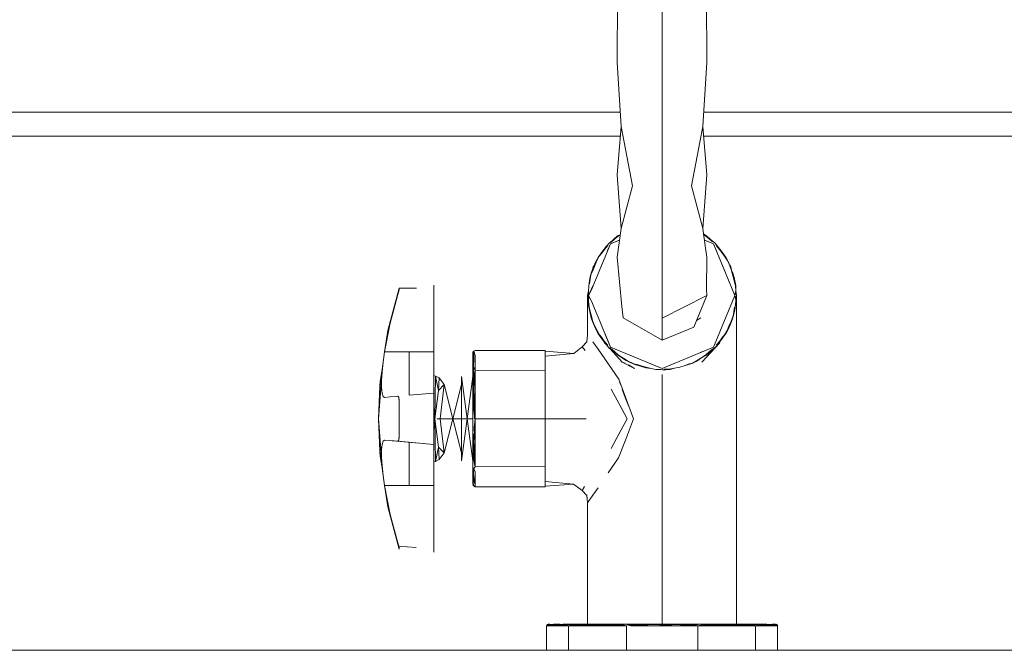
# Model space of a CAD drawing. Header units: millimetres. Extents: x -261 to 187, y -214 to 106.
# Tile 996 of 1056: x -191.744 to -191.552, y 0.298 to 0.421. Entities that reach past the tile are written whole.
import ezdxf

# ---------------------------------------------------------------- set-up
doc = ezdxf.new("R2010")
doc.units = ezdxf.units.MM
doc.header["$LTSCALE"] = 0.005
doc.header["$MEASUREMENT"] = 0
doc.layers.add('IFC-Elemento de mobília-Contorno', color=9, linetype='Continuous', lineweight=5)
doc.layers.add('IFC-Parede-Contorno', color=9, linetype='Continuous', lineweight=5)

msp = doc.modelspace()

# ---------------------------------------------------------------- linework, layer by layer
at = {"layer": 'IFC-Elemento de mobília-Contorno', "lineweight": 5}
for p, q in [((-191.61829, 0.41766), (-191.61829, 0.43001)), ((-191.62704, 0.41313), (-191.62699, 0.42608)), ((-191.60959, 0.42608), (-191.60954, 0.41313)), ((-191.61829, 0.40569), (-191.61829, 0.41766)), ((-191.62704, 0.41313), (-191.62626, 0.4006)), ((-191.61031, 0.4006), (-191.60954, 0.41313)), ((-191.61829, 0.39446), (-191.61829, 0.40569)), ((-191.80864, 0.40339), (-191.62644, 0.40339)), ((-191.61014, 0.40339), (-191.42792, 0.40339)), ((-191.62704, 0.39119), (-191.62626, 0.4006)), ((-191.62626, 0.4006), (-191.62408, 0.38902)), ((-191.61251, 0.38902), (-191.61031, 0.4006)), ((-191.61031, 0.4006), (-191.60954, 0.39119)), ((-191.80864, 0.39869), (-191.62642, 0.39869)), ((-191.61016, 0.39869), (-191.42792, 0.39869)), ((-191.61829, 0.38431), (-191.61829, 0.39446)), ((-191.62704, 0.39119), (-191.62626, 0.38073)), ((-191.61031, 0.38073), (-191.60954, 0.39119)), ((-191.62626, 0.38073), (-191.62408, 0.38902)), ((-191.61251, 0.38902), (-191.61031, 0.38073)), ((-191.61829, 0.37554), (-191.61829, 0.38431)), ((-191.62703, 0.37514), (-191.62626, 0.38073)), ((-191.61031, 0.38073), (-191.61011, 0.37923)), ((-191.62847, 0.37792), (-191.62775, 0.37857)), ((-191.62835, 0.37772), (-191.62658, 0.37845)), ((-191.62829, 0.37797), (-191.62747, 0.37868)), ((-191.62775, 0.37857), (-191.62695, 0.37928)), ((-191.62747, 0.37868), (-191.62678, 0.37927)), ((-191.62709, 0.37824), (-191.62658, 0.37845)), ((-191.62695, 0.37928), (-191.62642, 0.37957)), ((-191.62678, 0.37927), (-191.62643, 0.3795)), ((-191.61016, 0.37963), (-191.6096, 0.37926)), ((-191.61015, 0.37949), (-191.6098, 0.37928)), ((-191.61011, 0.37923), (-191.61005, 0.37877)), ((-191.61005, 0.37877), (-191.61, 0.37845)), ((-191.61, 0.37845), (-191.60823, 0.37772)), ((-191.61, 0.37845), (-191.60949, 0.37824)), ((-191.61, 0.37845), (-191.60992, 0.37782)), ((-191.6098, 0.37928), (-191.60912, 0.3787)), ((-191.6096, 0.37926), (-191.60881, 0.37856)), ((-191.60912, 0.3787), (-191.60843, 0.37809)), ((-191.60881, 0.37856), (-191.60802, 0.37793)), ((-191.6301, 0.37581), (-191.62956, 0.37656)), ((-191.63004, 0.37607), (-191.62912, 0.37726)), ((-191.62956, 0.37656), (-191.62885, 0.37738)), ((-191.62939, 0.37521), (-191.62887, 0.37646)), ((-191.62912, 0.37726), (-191.62856, 0.37793)), ((-191.62891, 0.3764), (-191.62835, 0.37772)), ((-191.62887, 0.37646), (-191.62835, 0.37772)), ((-191.62856, 0.37793), (-191.62817, 0.37819)), ((-191.62856, 0.37793), (-191.62817, 0.37819)), ((-191.62856, 0.37793), (-191.62837, 0.37801)), ((-191.62856, 0.37793), (-191.62837, 0.37801)), ((-191.62856, 0.37793), (-191.62837, 0.37801)), ((-191.62835, 0.37772), (-191.62709, 0.37824)), ((-191.60992, 0.37782), (-191.60955, 0.37514)), ((-191.60949, 0.37824), (-191.60823, 0.37772)), ((-191.60823, 0.37772), (-191.60406, 0.36766)), ((-191.60823, 0.37772), (-191.60771, 0.37646)), ((-191.60802, 0.37793), (-191.60746, 0.37727)), ((-191.60773, 0.37739), (-191.60702, 0.37657)), ((-191.60771, 0.37646), (-191.60719, 0.37521)), ((-191.60746, 0.37727), (-191.60657, 0.37611)), ((-191.60702, 0.37657), (-191.60648, 0.37581)), ((-191.63124, 0.37417), (-191.63077, 0.37504)), ((-191.63099, 0.3745), (-191.63052, 0.3753)), ((-191.63077, 0.37504), (-191.63004, 0.37607)), ((-191.63052, 0.3753), (-191.6301, 0.37581)), ((-191.62991, 0.37394), (-191.62939, 0.37521)), ((-191.62703, 0.37514), (-191.62613, 0.36552)), ((-191.61829, 0.36843), (-191.61829, 0.37554)), ((-191.6096, 0.36881), (-191.60955, 0.37514)), ((-191.60719, 0.37521), (-191.60667, 0.37394)), ((-191.60657, 0.37611), (-191.6058, 0.37501)), ((-191.60648, 0.37581), (-191.60608, 0.37534)), ((-191.60608, 0.37534), (-191.60561, 0.37453)), ((-191.6058, 0.37501), (-191.60531, 0.37412)), ((-191.60561, 0.37453), (-191.60516, 0.37363)), ((-191.63215, 0.37167), (-191.63175, 0.37265)), ((-191.63205, 0.37222), (-191.63171, 0.37307)), ((-191.63177, 0.37294), (-191.63171, 0.37322)), ((-191.63177, 0.37294), (-191.63171, 0.37322)), ((-191.63175, 0.37265), (-191.63135, 0.37363)), ((-191.63171, 0.37307), (-191.63124, 0.37417)), ((-191.63171, 0.37322), (-191.63154, 0.37347)), ((-191.63171, 0.37322), (-191.63154, 0.37347)), ((-191.63135, 0.37363), (-191.63099, 0.3745)), ((-191.63095, 0.37143), (-191.63043, 0.37269)), ((-191.63043, 0.37269), (-191.62991, 0.37394)), ((-191.60667, 0.37394), (-191.60615, 0.37269)), ((-191.60615, 0.37269), (-191.60563, 0.37143)), ((-191.60531, 0.37412), (-191.60477, 0.37272)), ((-191.60521, 0.37373), (-191.60478, 0.37274)), ((-191.60509, 0.37356), (-191.60487, 0.37322)), ((-191.60509, 0.37356), (-191.60487, 0.37322)), ((-191.60487, 0.37322), (-191.60477, 0.37272)), ((-191.60487, 0.37322), (-191.60477, 0.37272)), ((-191.60478, 0.37274), (-191.60439, 0.37126)), ((-191.60478, 0.37274), (-191.60449, 0.372)), ((-191.63244, 0.36991), (-191.63228, 0.37083)), ((-191.63243, 0.3706), (-191.63232, 0.37131)), ((-191.63232, 0.37131), (-191.63205, 0.37222)), ((-191.63228, 0.37083), (-191.63215, 0.37167)), ((-191.63148, 0.37017), (-191.63095, 0.37143)), ((-191.60563, 0.37143), (-191.6051, 0.37017)), ((-191.60449, 0.372), (-191.60439, 0.37126)), ((-191.60449, 0.372), (-191.60424, 0.37115)), ((-191.60439, 0.37126), (-191.60416, 0.37024)), ((-191.60424, 0.37115), (-191.60416, 0.37024)), ((-191.60424, 0.37115), (-191.60398, 0.36948)), ((-191.60424, 0.37115), (-191.60392, 0.3696)), ((-191.67176, 0.36079), (-191.66958, 0.36907)), ((-191.66966, 0.36846), (-191.66958, 0.36882)), ((-191.66958, 0.36882), (-191.66958, 0.36907)), ((-191.66958, 0.36907), (-191.66618, 0.36907)), ((-191.66277, 0.36933), (-191.66277, 0.36966)), ((-191.66277, 0.36933), (-191.66277, 0.36966)), ((-191.66277, 0.36898), (-191.66277, 0.36933)), ((-191.66277, 0.36898), (-191.66277, 0.36914)), ((-191.66277, 0.36834), (-191.66277, 0.36899)), ((-191.66277, 0.36866), (-191.66277, 0.36899)), ((-191.66277, 0.36834), (-191.66277, 0.36898)), ((-191.63266, 0.36855), (-191.6326, 0.36948)), ((-191.63263, 0.36766), (-191.63182, 0.36956)), ((-191.63263, 0.36766), (-191.632, 0.36891)), ((-191.6326, 0.36948), (-191.63243, 0.3706)), ((-191.632, 0.36891), (-191.63148, 0.37017)), ((-191.6096, 0.36881), (-191.60954, 0.36766)), ((-191.6051, 0.37017), (-191.60458, 0.36891)), ((-191.60458, 0.36891), (-191.60406, 0.36766)), ((-191.60416, 0.37024), (-191.60398, 0.36948)), ((-191.60398, 0.36948), (-191.60392, 0.36855)), ((-191.60392, 0.36855), (-191.60392, 0.3696)), ((-191.67133, 0.36227), (-191.66985, 0.36781)), ((-191.66985, 0.36781), (-191.66966, 0.36846)), ((-191.66966, 0.36846), (-191.66962, 0.36864)), ((-191.66277, 0.35664), (-191.66277, 0.36834)), ((-191.66277, 0.35664), (-191.66277, 0.36834)), ((-191.63282, 0.36766), (-191.63266, 0.36855)), ((-191.63282, 0.36766), (-191.63264, 0.36807)), ((-191.63282, 0.36766), (-191.63264, 0.36807)), ((-191.63282, 0.36574), (-191.63282, 0.36766)), ((-191.63282, 0.36766), (-191.63264, 0.36724)), ((-191.63282, 0.36766), (-191.63266, 0.36676)), ((-191.63282, 0.36766), (-191.63264, 0.36724)), ((-191.63266, 0.36855), (-191.63263, 0.36766)), ((-191.63266, 0.36676), (-191.63263, 0.36766)), ((-191.63263, 0.36766), (-191.632, 0.3664)), ((-191.63263, 0.36766), (-191.63233, 0.36696)), ((-191.61829, 0.3632), (-191.61829, 0.36843)), ((-191.61829, 0.3632), (-191.60954, 0.36766)), ((-191.6121, 0.36147), (-191.60954, 0.36766)), ((-191.60823, 0.3576), (-191.60406, 0.36766)), ((-191.60406, 0.36766), (-191.60392, 0.36855)), ((-191.60406, 0.36766), (-191.60398, 0.36713)), ((-191.60398, 0.36818), (-191.60376, 0.36766)), ((-191.60398, 0.36818), (-191.60376, 0.36766)), ((-191.60398, 0.36713), (-191.60376, 0.36766)), ((-191.60398, 0.36713), (-191.60376, 0.36766)), ((-191.60398, 0.36713), (-191.60392, 0.36676)), ((-191.60392, 0.36855), (-191.60376, 0.36766)), ((-191.60392, 0.36676), (-191.60376, 0.36766)), ((-191.60376, 0.35163), (-191.60376, 0.36766)), ((-191.63282, 0.36383), (-191.63282, 0.36574)), ((-191.63266, 0.36571), (-191.63266, 0.36676)), ((-191.63266, 0.36676), (-191.6326, 0.36584)), ((-191.63266, 0.36571), (-191.63234, 0.36417)), ((-191.6326, 0.36584), (-191.63241, 0.36508)), ((-191.6326, 0.36584), (-191.63234, 0.36417)), ((-191.63241, 0.36508), (-191.63219, 0.36405)), ((-191.63241, 0.36508), (-191.63234, 0.36417)), ((-191.632, 0.3664), (-191.63148, 0.36514)), ((-191.63148, 0.36514), (-191.63095, 0.36389)), ((-191.62613, 0.36552), (-191.62586, 0.36328)), ((-191.60429, 0.36449), (-191.60414, 0.3654)), ((-191.60415, 0.36472), (-191.60398, 0.36584)), ((-191.60406, 0.36484), (-191.60398, 0.36584)), ((-191.60398, 0.36584), (-191.60392, 0.36676)), ((-191.63282, 0.36191), (-191.63282, 0.36383)), ((-191.63234, 0.36417), (-191.63209, 0.36332)), ((-191.63219, 0.36405), (-191.6318, 0.36258)), ((-191.63219, 0.36405), (-191.63209, 0.36332)), ((-191.63209, 0.36332), (-191.63188, 0.36259)), ((-191.63209, 0.36332), (-191.6318, 0.36258)), ((-191.63095, 0.36389), (-191.63043, 0.36263)), ((-191.62586, 0.36328), (-191.61829, 0.35891)), ((-191.61829, 0.35999), (-191.61829, 0.3632)), ((-191.61156, 0.3628), (-191.61072, 0.36328)), ((-191.60486, 0.36224), (-191.60452, 0.3631)), ((-191.60483, 0.36267), (-191.60443, 0.36365)), ((-191.60452, 0.3631), (-191.60426, 0.36401)), ((-191.60443, 0.36365), (-191.60429, 0.36449)), ((-191.60426, 0.36401), (-191.60406, 0.36484)), ((-191.60426, 0.36401), (-191.60415, 0.36472)), ((-191.67243, 0.35664), (-191.67133, 0.36227)), ((-191.63282, 0.36), (-191.63282, 0.36191)), ((-191.63188, 0.36259), (-191.63127, 0.3612)), ((-191.63188, 0.36259), (-191.63142, 0.36169)), ((-191.6318, 0.36258), (-191.63142, 0.36169)), ((-191.63142, 0.36169), (-191.63097, 0.36079)), ((-191.63127, 0.3612), (-191.63078, 0.3603)), ((-191.63043, 0.36263), (-191.62991, 0.36137)), ((-191.62991, 0.36137), (-191.62939, 0.36011)), ((-191.61829, 0.35891), (-191.6121, 0.36147)), ((-191.60581, 0.36027), (-191.60534, 0.36114)), ((-191.60559, 0.36082), (-191.60523, 0.36169)), ((-191.60534, 0.36114), (-191.60486, 0.36224)), ((-191.60523, 0.36169), (-191.60483, 0.36267)), ((-191.67243, 0.35664), (-191.67176, 0.36079)), ((-191.63299, 0.35858), (-191.63282, 0.36)), ((-191.63097, 0.36079), (-191.6305, 0.35998)), ((-191.63078, 0.3603), (-191.63001, 0.3592)), ((-191.6305, 0.35998), (-191.6301, 0.3595)), ((-191.6301, 0.3595), (-191.62955, 0.35875)), ((-191.63001, 0.3592), (-191.62912, 0.35805)), ((-191.62939, 0.36011), (-191.62887, 0.35886)), ((-191.62939, 0.36004), (-191.62835, 0.3576)), ((-191.61829, 0.35891), (-191.61829, 0.35999)), ((-191.60746, 0.35805), (-191.60654, 0.35924)), ((-191.60702, 0.35875), (-191.60648, 0.3595)), ((-191.60654, 0.35924), (-191.60581, 0.36027)), ((-191.60648, 0.3595), (-191.60606, 0.36002)), ((-191.60606, 0.36002), (-191.60559, 0.36082)), ((-191.6355, 0.35636), (-191.63387, 0.35762)), ((-191.63387, 0.35762), (-191.63299, 0.35858)), ((-191.63387, 0.35762), (-191.63327, 0.35692)), ((-191.63177, 0.35859), (-191.63073, 0.35719)), ((-191.62964, 0.35872), (-191.62947, 0.35838)), ((-191.62961, 0.35868), (-191.62947, 0.35838)), ((-191.62955, 0.35875), (-191.62885, 0.35793)), ((-191.62947, 0.35838), (-191.62778, 0.35652)), ((-191.62912, 0.35805), (-191.62851, 0.35732)), ((-191.62887, 0.35886), (-191.62835, 0.3576)), ((-191.62858, 0.35739), (-191.62777, 0.35676)), ((-191.62856, 0.35739), (-191.62856, 0.35738)), ((-191.62856, 0.35738), (-191.62856, 0.35737)), ((-191.62856, 0.35738), (-191.62856, 0.35737)), ((-191.62849, 0.35742), (-191.62777, 0.35676)), ((-191.62835, 0.3576), (-191.62709, 0.35708)), ((-191.62835, 0.3576), (-191.61829, 0.35343)), ((-191.62815, 0.35723), (-191.62746, 0.35662)), ((-191.61829, 0.35343), (-191.60823, 0.3576)), ((-191.6105, 0.35466), (-191.60711, 0.35838)), ((-191.60949, 0.35708), (-191.60823, 0.3576)), ((-191.60911, 0.35663), (-191.6084, 0.35725)), ((-191.60882, 0.35674), (-191.60802, 0.35748)), ((-191.60822, 0.3573), (-191.60802, 0.35738)), ((-191.60822, 0.3573), (-191.60802, 0.35738)), ((-191.60822, 0.3573), (-191.60801, 0.35738)), ((-191.60802, 0.35738), (-191.60746, 0.35805)), ((-191.60802, 0.35738), (-191.60801, 0.35739)), ((-191.60802, 0.35737), (-191.60802, 0.35738)), ((-191.60802, 0.35737), (-191.60802, 0.35738)), ((-191.60773, 0.35793), (-191.60702, 0.35875)), ((-191.60711, 0.35838), (-191.60694, 0.35873)), ((-191.60711, 0.35838), (-191.60694, 0.35873)), ((-191.67271, 0.35466), (-191.67243, 0.35664)), ((-191.67243, 0.35664), (-191.66277, 0.35664)), ((-191.6676, 0.3482), (-191.6676, 0.35664)), ((-191.6676, 0.35664), (-191.66277, 0.35664)), ((-191.66277, 0.35485), (-191.66277, 0.35664)), ((-191.66277, 0.35485), (-191.66277, 0.35664)), ((-191.65521, 0.35639), (-191.65517, 0.35657)), ((-191.65521, 0.35264), (-191.65521, 0.35639)), ((-191.65521, 0.35452), (-191.65521, 0.35545)), ((-191.65517, 0.35657), (-191.65512, 0.35665)), ((-191.65517, 0.35636), (-191.65517, 0.35657)), ((-191.65517, 0.35597), (-191.65515, 0.35543)), ((-191.65516, 0.35422), (-191.65515, 0.35543)), ((-191.65512, 0.35665), (-191.65502, 0.35676)), ((-191.65506, 0.35638), (-191.65502, 0.35676)), ((-191.65506, 0.35638), (-191.65501, 0.35592)), ((-191.65502, 0.35676), (-191.65471, 0.35689)), ((-191.65502, 0.35676), (-191.65471, 0.35592)), ((-191.65501, 0.35592), (-191.65499, 0.35522)), ((-191.65471, 0.35689), (-191.64108, 0.35689)), ((-191.65471, 0.35494), (-191.65471, 0.35592)), ((-191.64108, 0.35293), (-191.64108, 0.35689)), ((-191.64108, 0.35679), (-191.6355, 0.35636)), ((-191.64108, 0.35582), (-191.6355, 0.35636)), ((-191.63073, 0.35719), (-191.62872, 0.35425)), ((-191.62778, 0.35652), (-191.62608, 0.35466)), ((-191.62778, 0.35652), (-191.62734, 0.3561)), ((-191.62777, 0.35676), (-191.62698, 0.35605)), ((-191.62746, 0.35662), (-191.62678, 0.35604)), ((-191.62709, 0.35708), (-191.62583, 0.35656)), ((-191.62698, 0.35605), (-191.62602, 0.35543)), ((-191.62678, 0.35604), (-191.62574, 0.35539)), ((-191.62602, 0.35543), (-191.62531, 0.35497)), ((-191.62583, 0.35656), (-191.62458, 0.35603)), ((-191.62574, 0.35539), (-191.625, 0.35488)), ((-191.62458, 0.35603), (-191.62332, 0.35551)), ((-191.62332, 0.35551), (-191.62206, 0.355)), ((-191.61452, 0.355), (-191.61326, 0.35551)), ((-191.61326, 0.35551), (-191.612, 0.35603)), ((-191.612, 0.35603), (-191.61074, 0.35656)), ((-191.61158, 0.35488), (-191.61072, 0.35543)), ((-191.61137, 0.35491), (-191.61072, 0.35543)), ((-191.61088, 0.3565), (-191.60949, 0.35708)), ((-191.61072, 0.35543), (-191.6098, 0.35604)), ((-191.61072, 0.35543), (-191.60963, 0.35603)), ((-191.6105, 0.35466), (-191.6088, 0.35652)), ((-191.6098, 0.35604), (-191.60911, 0.35663)), ((-191.60963, 0.35603), (-191.60882, 0.35674)), ((-191.67331, 0.34997), (-191.67271, 0.35466)), ((-191.67325, 0.35093), (-191.67284, 0.35363)), ((-191.6729, 0.35278), (-191.67271, 0.35466)), ((-191.66277, 0.35316), (-191.66277, 0.35485)), ((-191.66277, 0.35316), (-191.66277, 0.35485)), ((-191.65521, 0.35405), (-191.65521, 0.35452)), ((-191.65521, 0.35358), (-191.65521, 0.35405)), ((-191.65521, 0.35264), (-191.65521, 0.35358)), ((-191.65506, 0.35381), (-191.65499, 0.35522)), ((-191.65506, 0.35381), (-191.65471, 0.353)), ((-191.65506, 0.35277), (-191.65506, 0.35381)), ((-191.65471, 0.35397), (-191.65471, 0.35494)), ((-191.65471, 0.353), (-191.65471, 0.35397)), ((-191.62872, 0.35425), (-191.6267, 0.35131)), ((-191.62649, 0.35518), (-191.62608, 0.35466)), ((-191.62608, 0.35466), (-191.62363, 0.35344)), ((-191.62608, 0.35466), (-191.62545, 0.35442)), ((-191.62531, 0.35497), (-191.6245, 0.35455)), ((-191.625, 0.35488), (-191.62377, 0.35433)), ((-191.62484, 0.35412), (-191.62363, 0.35344)), ((-191.6245, 0.35455), (-191.6236, 0.35416)), ((-191.62377, 0.35433), (-191.62296, 0.3541)), ((-191.6236, 0.35416), (-191.62251, 0.35384)), ((-191.62296, 0.3541), (-191.62174, 0.35373)), ((-191.62251, 0.35384), (-191.62147, 0.35354)), ((-191.62206, 0.355), (-191.62081, 0.35447)), ((-191.62174, 0.35373), (-191.62042, 0.35338)), ((-191.62147, 0.35354), (-191.62042, 0.35338)), ((-191.62081, 0.35447), (-191.61955, 0.35395)), ((-191.61955, 0.35395), (-191.61829, 0.35343)), ((-191.61829, 0.35343), (-191.61703, 0.35395)), ((-191.61703, 0.35395), (-191.61577, 0.35447)), ((-191.61689, 0.3533), (-191.61588, 0.35349)), ((-191.6167, 0.35324), (-191.61588, 0.35349)), ((-191.61588, 0.35349), (-191.61483, 0.35365)), ((-191.61577, 0.35447), (-191.61452, 0.355)), ((-191.61483, 0.35365), (-191.61396, 0.35395)), ((-191.61396, 0.35395), (-191.61298, 0.35434)), ((-191.61396, 0.35395), (-191.61314, 0.35416)), ((-191.61314, 0.35416), (-191.61232, 0.35445)), ((-191.61298, 0.35434), (-191.61232, 0.35445)), ((-191.61232, 0.35445), (-191.61137, 0.35491)), ((-191.61232, 0.35445), (-191.61158, 0.35488)), ((-191.67359, 0.34361), (-191.67289, 0.3529)), ((-191.67301, 0.35108), (-191.6729, 0.35278)), ((-191.66277, 0.35164), (-191.66277, 0.35316)), ((-191.66277, 0.35203), (-191.66277, 0.35316)), ((-191.66277, 0.35203), (-191.66246, 0.35192)), ((-191.66277, 0.35203), (-191.66246, 0.35192)), ((-191.66277, 0.35037), (-191.66277, 0.35164)), ((-191.66262, 0.34361), (-191.66246, 0.35192)), ((-191.66246, 0.35192), (-191.66188, 0.34913)), ((-191.66246, 0.35192), (-191.66175, 0.35158)), ((-191.66188, 0.34913), (-191.66175, 0.35158)), ((-191.66175, 0.35158), (-191.66077, 0.35029)), ((-191.66175, 0.35158), (-191.66077, 0.35029)), ((-191.65741, 0.35186), (-191.65631, 0.34361)), ((-191.65741, 0.34361), (-191.65741, 0.35186)), ((-191.65741, 0.35186), (-191.65631, 0.34361)), ((-191.65631, 0.34361), (-191.65521, 0.35186)), ((-191.65521, 0.35152), (-191.65517, 0.35319)), ((-191.65521, 0.34361), (-191.65521, 0.35264)), ((-191.65521, 0.35039), (-191.65521, 0.35152)), ((-191.65507, 0.35159), (-191.65506, 0.35277)), ((-191.65507, 0.35159), (-191.65507, 0.35029)), ((-191.65491, 0.35235), (-191.65471, 0.353)), ((-191.65491, 0.35103), (-191.65491, 0.35235)), ((-191.65479, 0.353), (-191.64108, 0.35293)), ((-191.65471, 0.35075), (-191.65471, 0.353)), ((-191.65471, 0.35011), (-191.65471, 0.35156)), ((-191.64108, 0.34361), (-191.64108, 0.35293)), ((-191.62042, 0.35338), (-191.61951, 0.35322)), ((-191.61951, 0.35322), (-191.6185, 0.35322)), ((-191.61951, 0.35322), (-191.61829, 0.35313)), ((-191.61829, 0.35313), (-191.61758, 0.35317)), ((-191.61829, 0.30354), (-191.61829, 0.35222)), ((-191.61786, 0.35331), (-191.61689, 0.3533)), ((-191.61758, 0.35317), (-191.6167, 0.35324)), ((-191.60376, 0.3356), (-191.60376, 0.35163)), ((-191.67359, 0.34361), (-191.67331, 0.34997)), ((-191.67331, 0.34997), (-191.67325, 0.35093)), ((-191.67331, 0.34997), (-191.67328, 0.35021)), ((-191.67301, 0.35092), (-191.67301, 0.35108)), ((-191.67301, 0.35092), (-191.673, 0.34967)), ((-191.673, 0.34967), (-191.6729, 0.34862)), ((-191.66277, 0.34941), (-191.66277, 0.35037)), ((-191.66188, 0.34913), (-191.66077, 0.35029)), ((-191.66154, 0.34361), (-191.66077, 0.35029)), ((-191.66077, 0.35029), (-191.65909, 0.34361)), ((-191.66077, 0.35029), (-191.65909, 0.34361)), ((-191.65909, 0.34361), (-191.65741, 0.35029)), ((-191.65521, 0.34813), (-191.65521, 0.35039)), ((-191.65516, 0.34896), (-191.65507, 0.35029)), ((-191.65507, 0.35029), (-191.655, 0.34912)), ((-191.655, 0.34912), (-191.65491, 0.35103)), ((-191.65471, 0.34848), (-191.65471, 0.35075)), ((-191.65471, 0.34867), (-191.65471, 0.35011)), ((-191.6267, 0.35131), (-191.6254, 0.3478)), ((-191.6267, 0.35131), (-191.62642, 0.35029)), ((-191.6729, 0.34862), (-191.67271, 0.34798)), ((-191.67271, 0.34798), (-191.67243, 0.34778)), ((-191.67243, 0.34778), (-191.67133, 0.34787)), ((-191.67133, 0.34787), (-191.66985, 0.34801)), ((-191.66985, 0.34801), (-191.66966, 0.3478)), ((-191.66966, 0.3478), (-191.66958, 0.34717)), ((-191.6676, 0.3482), (-191.66277, 0.34862)), ((-191.66277, 0.34882), (-191.66277, 0.34941)), ((-191.66277, 0.34862), (-191.66277, 0.34882)), ((-191.66277, 0.34838), (-191.66277, 0.34862)), ((-191.66277, 0.34838), (-191.66277, 0.3485)), ((-191.66277, 0.34779), (-191.66277, 0.34838)), ((-191.66277, 0.34779), (-191.66277, 0.3481)), ((-191.66277, 0.34361), (-191.66277, 0.34779)), ((-191.66262, 0.34361), (-191.66188, 0.34913)), ((-191.65521, 0.34587), (-191.65521, 0.34813)), ((-191.65516, 0.34896), (-191.65508, 0.34663)), ((-191.65508, 0.34663), (-191.655, 0.34912)), ((-191.655, 0.34912), (-191.6549, 0.34684)), ((-191.65471, 0.34722), (-191.65471, 0.34867)), ((-191.65471, 0.34605), (-191.65471, 0.34848)), ((-191.64108, 0.34566), (-191.64108, 0.34827)), ((-191.6282, 0.34941), (-191.62625, 0.34579)), ((-191.6282, 0.34941), (-191.62664, 0.34651)), ((-191.62606, 0.34933), (-191.62532, 0.34742)), ((-191.6254, 0.3478), (-191.62386, 0.34361)), ((-191.66962, 0.34748), (-191.66958, 0.34717)), ((-191.66958, 0.34539), (-191.66958, 0.34717)), ((-191.65521, 0.34451), (-191.65521, 0.34587)), ((-191.65512, 0.3451), (-191.65508, 0.34663)), ((-191.65496, 0.34532), (-191.6549, 0.34684)), ((-191.65471, 0.34542), (-191.65471, 0.34722)), ((-191.65471, 0.34361), (-191.65471, 0.34605)), ((-191.64108, 0.34361), (-191.64108, 0.34605)), ((-191.62664, 0.34651), (-191.62508, 0.34361)), ((-191.62625, 0.34579), (-191.62508, 0.34361)), ((-191.62532, 0.34742), (-191.62459, 0.34552)), ((-191.66958, 0.34361), (-191.66958, 0.34539)), ((-191.65521, 0.34361), (-191.65521, 0.34451)), ((-191.65496, 0.34532), (-191.6549, 0.34361)), ((-191.6549, 0.34361), (-191.65471, 0.34542)), ((-191.65471, 0.34361), (-191.65471, 0.34542)), ((-191.64108, 0.34361), (-191.64108, 0.34566)), ((-191.62459, 0.34552), (-191.62386, 0.34361)), ((-191.67359, 0.34361), (-191.67331, 0.33726)), ((-191.67359, 0.34361), (-191.67289, 0.33433)), ((-191.66958, 0.34183), (-191.66958, 0.34361)), ((-191.66277, 0.33944), (-191.66277, 0.34361)), ((-191.66262, 0.34361), (-191.66246, 0.3353)), ((-191.66262, 0.34361), (-191.66188, 0.33809)), ((-191.66219, 0.34361), (-191.66154, 0.34361)), ((-191.66154, 0.34361), (-191.66077, 0.34361)), ((-191.66154, 0.34361), (-191.66077, 0.33693)), ((-191.66077, 0.33693), (-191.65909, 0.34361)), ((-191.66077, 0.34361), (-191.65909, 0.34361)), ((-191.66077, 0.33693), (-191.65909, 0.34361)), ((-191.65909, 0.34361), (-191.65741, 0.33693)), ((-191.65909, 0.34361), (-191.65741, 0.34361)), ((-191.65741, 0.33537), (-191.65631, 0.34361)), ((-191.65741, 0.33537), (-191.65741, 0.34361)), ((-191.65741, 0.34361), (-191.65631, 0.34361)), ((-191.65741, 0.33537), (-191.65631, 0.34361)), ((-191.65631, 0.34361), (-191.65521, 0.33537)), ((-191.65631, 0.34361), (-191.65521, 0.34361)), ((-191.65521, 0.34181), (-191.65521, 0.34361)), ((-191.65521, 0.33458), (-191.65521, 0.34361)), ((-191.65496, 0.34193), (-191.65471, 0.34361)), ((-191.65496, 0.34193), (-191.6549, 0.3404)), ((-191.65471, 0.34126), (-191.65471, 0.34361)), ((-191.65471, 0.34361), (-191.6479, 0.34361)), ((-191.6479, 0.34361), (-191.64449, 0.34361)), ((-191.64449, 0.34361), (-191.64108, 0.34361)), ((-191.64108, 0.34361), (-191.63308, 0.34361)), ((-191.64108, 0.34156), (-191.64108, 0.34361)), ((-191.64108, 0.3343), (-191.64108, 0.34361)), ((-191.64108, 0.34118), (-191.64108, 0.34361)), ((-191.62664, 0.34071), (-191.62508, 0.34361)), ((-191.62625, 0.34144), (-191.62508, 0.34361)), ((-191.6254, 0.33943), (-191.62386, 0.34361)), ((-191.66966, 0.33944), (-191.66958, 0.34006)), ((-191.66962, 0.33974), (-191.66958, 0.34006)), ((-191.66958, 0.34006), (-191.66958, 0.34183)), ((-191.65521, 0.34001), (-191.65521, 0.34181)), ((-191.65521, 0.33865), (-191.65521, 0.34001)), ((-191.65516, 0.33909), (-191.65508, 0.34066)), ((-191.65501, 0.33909), (-191.6549, 0.3404)), ((-191.65471, 0.33892), (-191.65471, 0.34126)), ((-191.65471, 0.33874), (-191.65471, 0.34126)), ((-191.64108, 0.33896), (-191.64108, 0.34156)), ((-191.6282, 0.33781), (-191.62625, 0.34144)), ((-191.6282, 0.33781), (-191.62664, 0.34071)), ((-191.67301, 0.33755), (-191.6729, 0.33861)), ((-191.6729, 0.33861), (-191.67271, 0.33925)), ((-191.67271, 0.33925), (-191.67243, 0.33945)), ((-191.67243, 0.33945), (-191.67133, 0.33935)), ((-191.67133, 0.33935), (-191.66985, 0.33922)), ((-191.67133, 0.33935), (-191.66771, 0.33903)), ((-191.67096, 0.33932), (-191.6676, 0.33902)), ((-191.67049, 0.33928), (-191.66862, 0.33912)), ((-191.66985, 0.33922), (-191.66966, 0.33944)), ((-191.66985, 0.33922), (-191.66277, 0.3386)), ((-191.66985, 0.33922), (-191.66631, 0.33891)), ((-191.66933, 0.33918), (-191.66654, 0.33893)), ((-191.6676, 0.33059), (-191.6676, 0.33902)), ((-191.6676, 0.33902), (-191.66642, 0.33892)), ((-191.66631, 0.33891), (-191.66277, 0.3386)), ((-191.66277, 0.33913), (-191.66277, 0.33944)), ((-191.66277, 0.33883), (-191.66277, 0.33944)), ((-191.66277, 0.3386), (-191.66277, 0.33883)), ((-191.66277, 0.3384), (-191.66277, 0.3386)), ((-191.66277, 0.33781), (-191.66277, 0.3384)), ((-191.66246, 0.3353), (-191.66188, 0.33809)), ((-191.66188, 0.33809), (-191.66175, 0.33564)), ((-191.66188, 0.33809), (-191.66077, 0.33693)), ((-191.65521, 0.33729), (-191.65521, 0.33865)), ((-191.65516, 0.33909), (-191.65507, 0.33772)), ((-191.65501, 0.33909), (-191.65489, 0.33782)), ((-191.65471, 0.33657), (-191.65471, 0.33892)), ((-191.62679, 0.33599), (-191.6254, 0.33943)), ((-191.67331, 0.33726), (-191.67271, 0.33256)), ((-191.67331, 0.33726), (-191.67325, 0.33629)), ((-191.67325, 0.33629), (-191.67284, 0.33358)), ((-191.67301, 0.33755), (-191.673, 0.33628)), ((-191.673, 0.33614), (-191.673, 0.33628)), ((-191.673, 0.33614), (-191.6729, 0.33435)), ((-191.66277, 0.33686), (-191.66277, 0.33781)), ((-191.66277, 0.33558), (-191.66277, 0.33686)), ((-191.66175, 0.33564), (-191.66077, 0.33693)), ((-191.66175, 0.33564), (-191.66077, 0.33693)), ((-191.65521, 0.33594), (-191.65521, 0.33729)), ((-191.65511, 0.33651), (-191.65507, 0.33772)), ((-191.65511, 0.33651), (-191.65509, 0.33527)), ((-191.65495, 0.33634), (-191.65489, 0.33782)), ((-191.65495, 0.33634), (-191.6549, 0.335)), ((-191.65471, 0.33422), (-191.65471, 0.33657)), ((-191.6729, 0.33445), (-191.67271, 0.33256)), ((-191.66277, 0.33407), (-191.66277, 0.33558)), ((-191.66277, 0.3352), (-191.66246, 0.3353)), ((-191.66277, 0.3352), (-191.66246, 0.3353)), ((-191.66277, 0.33406), (-191.66277, 0.3352)), ((-191.66246, 0.3353), (-191.66175, 0.33564)), ((-191.65521, 0.33364), (-191.65521, 0.33458)), ((-191.65521, 0.33084), (-191.65521, 0.33458)), ((-191.65501, 0.33392), (-191.65471, 0.33422)), ((-191.65491, 0.33506), (-191.65471, 0.33422)), ((-191.65471, 0.33422), (-191.64108, 0.3343)), ((-191.64108, 0.33034), (-191.64108, 0.3343)), ((-191.62877, 0.33306), (-191.62679, 0.33599)), ((-191.60376, 0.30354), (-191.60376, 0.3356)), ((-191.67271, 0.33256), (-191.67243, 0.33059)), ((-191.66277, 0.33237), (-191.66277, 0.33407)), ((-191.66277, 0.33237), (-191.66277, 0.33406)), ((-191.66277, 0.33059), (-191.66277, 0.33237)), ((-191.66277, 0.33059), (-191.66277, 0.33237)), ((-191.65521, 0.33271), (-191.65521, 0.33364)), ((-191.65521, 0.33177), (-191.65521, 0.33271)), ((-191.65517, 0.33285), (-191.65516, 0.33369)), ((-191.65517, 0.33285), (-191.65516, 0.33209)), ((-191.65506, 0.33402), (-191.65471, 0.33326)), ((-191.65505, 0.33279), (-191.65501, 0.33392)), ((-191.65505, 0.33279), (-191.65496, 0.33176)), ((-191.65471, 0.33228), (-191.65471, 0.33326)), ((-191.65471, 0.33131), (-191.65471, 0.33228)), ((-191.67243, 0.33059), (-191.67133, 0.32496)), ((-191.67243, 0.33059), (-191.66277, 0.33059)), ((-191.67243, 0.33059), (-191.67176, 0.32643)), ((-191.6676, 0.33059), (-191.66277, 0.33059)), ((-191.66277, 0.31888), (-191.66277, 0.33059)), ((-191.66277, 0.31888), (-191.66277, 0.33059)), ((-191.65521, 0.33177), (-191.65517, 0.33099)), ((-191.65517, 0.33099), (-191.65515, 0.33134)), ((-191.65517, 0.33099), (-191.65516, 0.33068)), ((-191.65516, 0.33209), (-191.65515, 0.33134)), ((-191.65516, 0.33068), (-191.65513, 0.3306)), ((-191.65513, 0.3306), (-191.65496, 0.33044)), ((-191.65506, 0.3308), (-191.65492, 0.33106)), ((-191.65506, 0.3308), (-191.65496, 0.33044)), ((-191.65496, 0.33176), (-191.65492, 0.33106)), ((-191.65496, 0.33044), (-191.65471, 0.33034)), ((-191.65493, 0.33042), (-191.65471, 0.33034)), ((-191.65471, 0.33034), (-191.65471, 0.33131)), ((-191.65471, 0.33034), (-191.64108, 0.33034)), ((-191.64108, 0.3314), (-191.63553, 0.33087)), ((-191.64108, 0.33044), (-191.63553, 0.33087)), ((-191.63553, 0.33087), (-191.63387, 0.32961)), ((-191.63387, 0.32961), (-191.63339, 0.33042)), ((-191.63387, 0.32961), (-191.63299, 0.32865)), ((-191.63299, 0.32865), (-191.63298, 0.32876)), ((-191.63299, 0.32865), (-191.63282, 0.32723)), ((-191.63298, 0.32876), (-191.63282, 0.32723)), ((-191.63282, 0.32723), (-191.63178, 0.32868)), ((-191.63178, 0.32868), (-191.63075, 0.33012)), ((-191.63282, 0.31538), (-191.63282, 0.32723)), ((-191.67176, 0.32643), (-191.66958, 0.31816)), ((-191.67133, 0.32496), (-191.66985, 0.31942)), ((-191.63282, 0.30946), (-191.63282, 0.32131)), ((-191.66985, 0.31942), (-191.66966, 0.31877)), ((-191.66277, 0.31856), (-191.66277, 0.31888)), ((-191.66277, 0.31824), (-191.66277, 0.31888)), ((-191.66974, 0.31878), (-191.66622, 0.31851)), ((-191.66966, 0.31877), (-191.66958, 0.31841)), ((-191.66966, 0.31877), (-191.66962, 0.31859)), ((-191.66958, 0.31816), (-191.66958, 0.31841)), ((-191.66277, 0.3179), (-191.66277, 0.31824)), ((-191.66277, 0.31808), (-191.66277, 0.31824)), ((-191.66277, 0.31756), (-191.66277, 0.3179)), ((-191.66277, 0.31756), (-191.66277, 0.3179)), ((-191.63282, 0.30354), (-191.63282, 0.30946)), ((-191.64075, 0.30345), (-191.64053, 0.30354)), ((-191.64053, 0.30354), (-191.64017, 0.30354)), ((-191.64053, 0.30345), (-191.64037, 0.30348)), ((-191.64037, 0.30348), (-191.64004, 0.30351)), ((-191.64011, 0.3035), (-191.63943, 0.30354)), ((-191.64011, 0.3035), (-191.63969, 0.3035)), ((-191.63981, 0.3035), (-191.63925, 0.30347)), ((-191.63947, 0.30354), (-191.6392, 0.30354)), ((-191.63925, 0.30347), (-191.63861, 0.30346)), ((-191.6392, 0.30354), (-191.63894, 0.30354)), ((-191.63894, 0.30354), (-191.63867, 0.30354)), ((-191.63867, 0.30354), (-191.63814, 0.30354)), ((-191.63861, 0.30346), (-191.6382, 0.30349)), ((-191.6382, 0.30349), (-191.63761, 0.30354)), ((-191.6382, 0.30349), (-191.63776, 0.30348)), ((-191.63776, 0.30348), (-191.63693, 0.30346)), ((-191.63761, 0.30354), (-191.63735, 0.30354)), ((-191.63735, 0.30354), (-191.63708, 0.30354)), ((-191.63735, 0.30354), (-191.63681, 0.30354)), ((-191.63693, 0.30346), (-191.63638, 0.30347)), ((-191.63681, 0.30354), (-191.63655, 0.30354)), ((-191.63655, 0.30354), (-191.63628, 0.30354)), ((-191.63638, 0.30347), (-191.6358, 0.30345)), ((-191.63628, 0.30354), (-191.63559, 0.30354)), ((-191.6358, 0.30345), (-191.63519, 0.3035)), ((-191.63559, 0.30354), (-191.63489, 0.30354)), ((-191.63559, 0.30354), (-191.6342, 0.30354)), ((-191.63519, 0.3035), (-191.63449, 0.30351)), ((-191.63449, 0.30351), (-191.63372, 0.30351)), ((-191.6342, 0.30354), (-191.6335, 0.30354)), ((-191.63372, 0.30351), (-191.63293, 0.30345)), ((-191.6335, 0.30354), (-191.63282, 0.30354)), ((-191.63293, 0.30345), (-191.63224, 0.30345)), ((-191.63282, 0.30354), (-191.62856, 0.30354)), ((-191.63224, 0.30345), (-191.63147, 0.30345)), ((-191.63175, 0.30354), (-191.63069, 0.30354)), ((-191.63103, 0.30351), (-191.63021, 0.30351)), ((-191.63069, 0.30354), (-191.62963, 0.30354)), ((-191.63021, 0.30351), (-191.62878, 0.3035)), ((-191.62963, 0.30354), (-191.62856, 0.30354)), ((-191.62878, 0.3035), (-191.62793, 0.30352)), ((-191.62856, 0.30354), (-191.61829, 0.30354)), ((-191.62793, 0.30352), (-191.62705, 0.30351)), ((-191.62705, 0.30351), (-191.62558, 0.3035)), ((-191.62599, 0.30354), (-191.62343, 0.30354)), ((-191.62466, 0.30352), (-191.62375, 0.30351)), ((-191.62375, 0.30351), (-191.6222, 0.3035)), ((-191.62343, 0.30354), (-191.62086, 0.30354)), ((-191.6222, 0.3035), (-191.62117, 0.30351)), ((-191.62117, 0.30351), (-191.62033, 0.30348)), ((-191.62107, 0.30342), (-191.61945, 0.30345)), ((-191.62086, 0.30354), (-191.61829, 0.30354)), ((-191.62033, 0.30348), (-191.61945, 0.30345)), ((-191.61945, 0.30345), (-191.61846, 0.30348)), ((-191.61945, 0.30345), (-191.61811, 0.30337)), ((-191.61846, 0.30348), (-191.61742, 0.30346)), ((-191.61829, 0.30354), (-191.60802, 0.30354)), ((-191.61829, 0.30354), (-191.61572, 0.30354)), ((-191.61707, 0.30336), (-191.61568, 0.30345)), ((-191.61611, 0.30351), (-191.61516, 0.30351)), ((-191.61572, 0.30354), (-191.61315, 0.30354)), ((-191.61568, 0.30345), (-191.61467, 0.30344)), ((-191.61368, 0.30345), (-191.61267, 0.30351)), ((-191.61315, 0.30354), (-191.61059, 0.30354)), ((-191.61267, 0.30351), (-191.61124, 0.30348)), ((-191.61042, 0.30351), (-191.60937, 0.30351)), ((-191.60814, 0.30346), (-191.60728, 0.30345)), ((-191.60802, 0.30354), (-191.60376, 0.30354)), ((-191.60802, 0.30354), (-191.60695, 0.30354)), ((-191.60728, 0.30345), (-191.60684, 0.30351)), ((-191.60695, 0.30354), (-191.60589, 0.30354)), ((-191.60684, 0.30351), (-191.60557, 0.30351)), ((-191.60589, 0.30354), (-191.60474, 0.30354)), ((-191.60557, 0.30351), (-191.6045, 0.30345)), ((-191.6045, 0.30345), (-191.60373, 0.30347)), ((-191.60376, 0.30354), (-191.60308, 0.30354)), ((-191.60373, 0.30347), (-191.60286, 0.30352)), ((-191.60308, 0.30354), (-191.60238, 0.30354)), ((-191.60286, 0.30352), (-191.60193, 0.30348)), ((-191.60238, 0.30354), (-191.60168, 0.30354)), ((-191.60193, 0.30348), (-191.60122, 0.30351)), ((-191.60168, 0.30354), (-191.60099, 0.30354)), ((-191.60099, 0.30354), (-191.6003, 0.30354)), ((-191.60078, 0.30345), (-191.6002, 0.30347)), ((-191.6003, 0.30354), (-191.60003, 0.30354)), ((-191.6002, 0.30347), (-191.59965, 0.30346)), ((-191.60003, 0.30354), (-191.59976, 0.30354)), ((-191.59976, 0.30354), (-191.5995, 0.30354)), ((-191.59965, 0.30346), (-191.59882, 0.30348)), ((-191.5995, 0.30354), (-191.59923, 0.30354)), ((-191.59923, 0.30354), (-191.59897, 0.30354)), ((-191.59897, 0.30354), (-191.5987, 0.30354)), ((-191.59882, 0.30348), (-191.59806, 0.30347)), ((-191.5987, 0.30354), (-191.59844, 0.30354)), ((-191.59844, 0.30354), (-191.59817, 0.30354)), ((-191.59822, 0.30348), (-191.59741, 0.30345)), ((-191.59817, 0.30354), (-191.59784, 0.30354)), ((-191.59791, 0.30354), (-191.59708, 0.30348)), ((-191.59741, 0.30345), (-191.59708, 0.30348)), ((-191.59737, 0.30354), (-191.59648, 0.3035)), ((-191.59708, 0.30348), (-191.59676, 0.30345)), ((-191.59678, 0.30354), (-191.59656, 0.30352)), ((-191.59678, 0.30354), (-191.59616, 0.30352)), ((-191.59676, 0.30345), (-191.5966, 0.30351)), ((-191.5966, 0.30351), (-191.59636, 0.30348)), ((-191.59636, 0.30348), (-191.59616, 0.30352)), ((-191.59616, 0.30352), (-191.59599, 0.30349)), ((-191.59605, 0.30354), (-191.59584, 0.30345)), ((-191.59599, 0.30349), (-191.59587, 0.30345)), ((-191.59584, 0.30345), (-191.59579, 0.30335)), ((-191.64083, 0.30324), (-191.64079, 0.30335)), ((-191.64083, 0.30324), (-191.64047, 0.30324)), ((-191.64083, 0.30088), (-191.64083, 0.30324)), ((-191.64074, 0.30335), (-191.64064, 0.30336)), ((-191.64064, 0.30336), (-191.64047, 0.30337)), ((-191.64047, 0.30337), (-191.64026, 0.30341)), ((-191.64047, 0.30324), (-191.6401, 0.30324)), ((-191.64026, 0.30341), (-191.64, 0.30343)), ((-191.6401, 0.30324), (-191.63974, 0.30324)), ((-191.64, 0.30343), (-191.63972, 0.30339)), ((-191.63974, 0.30324), (-191.63937, 0.30324)), ((-191.63972, 0.30339), (-191.63941, 0.30337)), ((-191.63941, 0.30337), (-191.63904, 0.30337)), ((-191.63937, 0.30324), (-191.63901, 0.30324)), ((-191.63904, 0.30337), (-191.63867, 0.30336)), ((-191.63901, 0.30324), (-191.63864, 0.30324)), ((-191.63867, 0.30336), (-191.63818, 0.3034)), ((-191.63864, 0.30324), (-191.63828, 0.30324)), ((-191.63828, 0.30324), (-191.63791, 0.30324)), ((-191.63818, 0.3034), (-191.63771, 0.30337)), ((-191.63791, 0.30324), (-191.63756, 0.30324)), ((-191.63771, 0.30337), (-191.63685, 0.30335)), ((-191.63756, 0.30324), (-191.63653, 0.30324)), ((-191.63687, 0.30324), (-191.63653, 0.30324)), ((-191.63685, 0.30335), (-191.63653, 0.30324)), ((-191.63653, 0.30324), (-191.63624, 0.30336)), ((-191.63653, 0.30324), (-191.63582, 0.30324)), ((-191.63653, 0.29845), (-191.63653, 0.30324)), ((-191.63624, 0.30336), (-191.63567, 0.30335)), ((-191.63582, 0.30324), (-191.63512, 0.30324)), ((-191.63567, 0.30335), (-191.63475, 0.30342)), ((-191.63512, 0.30324), (-191.63441, 0.30324)), ((-191.63475, 0.30342), (-191.63358, 0.30343)), ((-191.63441, 0.30324), (-191.63371, 0.30324)), ((-191.63371, 0.30324), (-191.633, 0.30324)), ((-191.63358, 0.30343), (-191.63266, 0.30336)), ((-191.633, 0.30324), (-191.6323, 0.30324)), ((-191.63266, 0.30336), (-191.6319, 0.30336)), ((-191.6323, 0.30324), (-191.63159, 0.30324)), ((-191.6319, 0.30336), (-191.63112, 0.30336)), ((-191.63159, 0.30324), (-191.63089, 0.30324)), ((-191.63112, 0.30336), (-191.63068, 0.30344)), ((-191.63089, 0.30324), (-191.63019, 0.30324)), ((-191.63068, 0.30344), (-191.6293, 0.30341)), ((-191.63019, 0.30324), (-191.62948, 0.30324)), ((-191.62948, 0.30324), (-191.62525, 0.30324)), ((-191.6293, 0.30341), (-191.62845, 0.30342)), ((-191.62845, 0.30342), (-191.62759, 0.30344)), ((-191.62807, 0.30324), (-191.62525, 0.30324)), ((-191.62759, 0.30344), (-191.62609, 0.30342)), ((-191.62737, 0.30324), (-191.62666, 0.30324)), ((-191.62666, 0.30324), (-191.62525, 0.30324)), ((-191.62609, 0.30342), (-191.62525, 0.30324)), ((-191.62596, 0.30324), (-191.62525, 0.30324)), ((-191.62525, 0.29845), (-191.62525, 0.30324)), ((-191.62517, 0.30342), (-191.62424, 0.30344)), ((-191.62517, 0.30342), (-191.62438, 0.30324)), ((-191.62438, 0.30324), (-191.62351, 0.30324)), ((-191.62424, 0.30344), (-191.62269, 0.30341)), ((-191.62351, 0.30324), (-191.62264, 0.30324)), ((-191.62269, 0.30341), (-191.62107, 0.30342)), ((-191.62264, 0.30324), (-191.62177, 0.30324)), ((-191.62177, 0.30324), (-191.6209, 0.30324)), ((-191.6209, 0.30324), (-191.62003, 0.30324)), ((-191.62003, 0.30324), (-191.61916, 0.30324)), ((-191.61916, 0.30324), (-191.61829, 0.30324)), ((-191.61829, 0.30324), (-191.61742, 0.30324)), ((-191.61811, 0.30337), (-191.61707, 0.30336)), ((-191.61742, 0.30324), (-191.61655, 0.30324)), ((-191.61655, 0.30324), (-191.61568, 0.30324)), ((-191.61568, 0.30324), (-191.61132, 0.30324)), ((-191.61467, 0.30344), (-191.61346, 0.30335)), ((-191.61346, 0.30335), (-191.61207, 0.30343)), ((-191.61346, 0.30335), (-191.6122, 0.30324)), ((-191.61207, 0.30343), (-191.61132, 0.30324)), ((-191.61132, 0.30324), (-191.61049, 0.30341)), ((-191.61132, 0.30324), (-191.61062, 0.30324)), ((-191.61132, 0.29845), (-191.61132, 0.30324)), ((-191.61062, 0.30324), (-191.60992, 0.30324)), ((-191.61049, 0.30341), (-191.60902, 0.30344)), ((-191.60992, 0.30324), (-191.60921, 0.30324)), ((-191.60921, 0.30324), (-191.60851, 0.30324)), ((-191.60902, 0.30344), (-191.60774, 0.30336)), ((-191.60851, 0.30324), (-191.6078, 0.30324)), ((-191.6078, 0.30324), (-191.6071, 0.30324)), ((-191.60774, 0.30336), (-191.60689, 0.30336)), ((-191.6071, 0.30324), (-191.60639, 0.30324)), ((-191.60689, 0.30336), (-191.60577, 0.30341)), ((-191.60639, 0.30324), (-191.60569, 0.30324)), ((-191.60577, 0.30341), (-191.60472, 0.30335)), ((-191.60569, 0.30324), (-191.60498, 0.30324)), ((-191.60498, 0.30324), (-191.60428, 0.30324)), ((-191.60472, 0.30335), (-191.60399, 0.30336)), ((-191.60428, 0.30324), (-191.60005, 0.30324)), ((-191.60428, 0.30324), (-191.60358, 0.30324)), ((-191.60399, 0.30336), (-191.603, 0.30344)), ((-191.60358, 0.30324), (-191.60287, 0.30324)), ((-191.603, 0.30344), (-191.60204, 0.30337)), ((-191.60204, 0.30337), (-191.60137, 0.30343)), ((-191.60146, 0.30324), (-191.60076, 0.30324)), ((-191.60137, 0.30343), (-191.60091, 0.30335)), ((-191.60091, 0.30335), (-191.60034, 0.30336)), ((-191.60034, 0.30336), (-191.60005, 0.30324)), ((-191.60005, 0.30324), (-191.59973, 0.30335)), ((-191.60005, 0.30324), (-191.59936, 0.30324)), ((-191.60005, 0.30324), (-191.59971, 0.30324)), ((-191.60005, 0.29845), (-191.60005, 0.30324)), ((-191.59973, 0.30335), (-191.5989, 0.30337)), ((-191.59936, 0.30324), (-191.59867, 0.30324)), ((-191.5989, 0.30337), (-191.59842, 0.3034)), ((-191.59867, 0.30324), (-191.5983, 0.30324)), ((-191.59842, 0.3034), (-191.59794, 0.30336)), ((-191.5983, 0.30324), (-191.59794, 0.30324)), ((-191.59794, 0.30336), (-191.59753, 0.30335)), ((-191.59794, 0.30324), (-191.59758, 0.30324)), ((-191.59758, 0.30324), (-191.59732, 0.30324)), ((-191.59753, 0.30335), (-191.59707, 0.30337)), ((-191.59732, 0.30324), (-191.59721, 0.30324)), ((-191.59721, 0.30324), (-191.59684, 0.30324)), ((-191.59707, 0.30337), (-191.59672, 0.30334)), ((-191.59684, 0.30324), (-191.59618, 0.30337)), ((-191.59684, 0.30324), (-191.59648, 0.30324)), ((-191.59672, 0.30334), (-191.59641, 0.30337)), ((-191.59648, 0.30324), (-191.59611, 0.30324)), ((-191.59641, 0.30337), (-191.59618, 0.30337)), ((-191.59611, 0.30324), (-191.59575, 0.30324)), ((-191.59607, 0.30344), (-191.59588, 0.30338)), ((-191.59588, 0.30338), (-191.59581, 0.30336)), ((-191.59581, 0.30336), (-191.59575, 0.30324)), ((-191.59579, 0.30335), (-191.59575, 0.30324)), ((-191.59575, 0.30088), (-191.59575, 0.30324)), ((-191.64083, 0.29845), (-191.64083, 0.30088)), ((-191.59575, 0.29845), (-191.59575, 0.30088))]:
    msp.add_line(p, q, dxfattribs=at)
at = {"layer": 'IFC-Parede-Contorno', "lineweight": 5}
msp.add_line((-192.8112, 0.29845), (-188.5981, 0.29845), dxfattribs=at)

doc.saveas('drawing.dxf')
